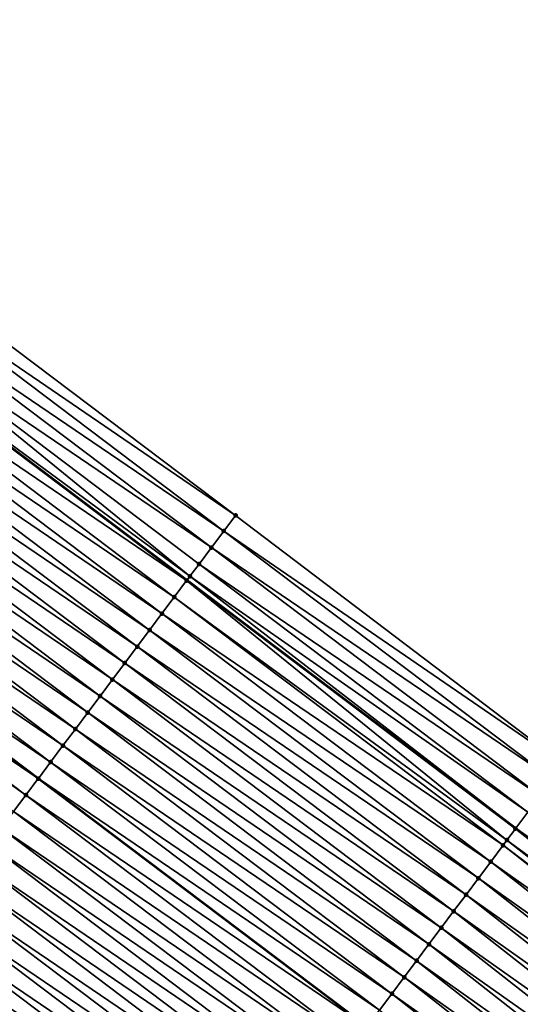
# Model space of a CAD drawing. Header units: feet. Extents: x 2017424 to 2024169, y 808042 to 818730.
# Tile 309 of 329: x 2022560 to 2022584, y 814389 to 814437. Entities that reach past the tile are written whole.
import ezdxf

# ---------------------------------------------------------------- set-up
doc = ezdxf.new("R2010")
doc.units = ezdxf.units.FT
doc.header["$MEASUREMENT"] = 0
for name, color, linetype, lineweight in [('EP_Travel Lane', 172, 'Continuous', 53), ('NB-Road Shots', 141, 'Continuous', 100), ('NB-Road X-Section', 40, 'Continuous', 13), ('STRIPING', 60, 'Continuous', 53)]:
    doc.layers.add(name, color=color, linetype=linetype, lineweight=lineweight)
doc.layers.add('I-77-MM15-17_NB-Surface-BORDER', color=7, linetype='Continuous')
doc.layers.add('I-77-MM15-17_NB-Surface-TIN', color=7, linetype='Continuous')

msp = doc.modelspace()

# ---------------------------------------------------------------- linework, layer by layer
at = {"layer": 'EP_Travel Lane'}
msp.add_polyline3d([(2022436.501383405, 814502.3869688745, 278.5943239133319), (2022453.187408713, 814491.3878505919, 279.3678403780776), (2022469.960548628, 814480.1808451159, 280.1248150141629), (2022486.437712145, 814468.8677524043, 280.8438966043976), (2022502.912455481, 814457.5563213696, 281.6437558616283), (2022519.364863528, 814445.6746814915, 282.397187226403), (2022535.485300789, 814433.8634208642, 283.1943711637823), (2022551.66838287, 814421.904837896, 283.9933528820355), (2022567.623879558, 814409.8696739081, 284.7538583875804), (2022583.578756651, 814397.8349772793, 285.5358198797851), (2022599.492857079, 814385.3559907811, 286.2586982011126), (2022615.16319745, 814372.9462483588, 286.9220823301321), (2022630.910096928, 814360.3592034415, 287.6390134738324), (2022646.363024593, 814347.6813434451, 288.3313061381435), (2022661.816714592, 814335.0028580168, 288.9959065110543), (2022677.206288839, 814321.8069239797, 289.6425014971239), (2022692.293727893, 814308.6974919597, 290.3582548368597), (2022707.399450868, 814295.5359577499, 291.0643092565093), (2022722.423550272, 814282.3528910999, 291.7599435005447), (2022737.447985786, 814269.1695295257, 292.4432068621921), (2022752.449147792, 814255.8455540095, 293.1125022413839), (2022767.371049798, 814242.5469800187, 293.8088153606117), (2022782.395149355, 814229.0650125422, 294.5513637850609)], dxfattribs=at)
at = {"layer": 'I-77-MM15-17_NB-Surface-BORDER', "color": 3, "linetype": 'Continuous', "lineweight": -3}
msp.add_polyline3d([(2022454.727912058, 814493.733003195, 279.4918633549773), (2022471.799841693, 814482.8695152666, 280.2647823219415), (2022487.386045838, 814470.2545407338, 280.9241372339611), (2022505.151672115, 814460.8307508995, 281.8321098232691), (2022521.794189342, 814449.0023010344, 282.600557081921), (2022537.786641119, 814437.01663557, 283.4023626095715), (2022554.010376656, 814425.0232907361, 284.2197593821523), (2022569.977392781, 814413.004066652, 284.9913906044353), (2022585.903485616, 814400.9310511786, 285.7707104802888)], dxfattribs=at)
at = {"layer": 'I-77-MM15-17_NB-Surface-TIN', "color": 128, "linetype": 'Continuous', "lineweight": -3}
for points in [[(2022569.977392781, 814413.004066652, 284.9913906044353), (2022554.010376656, 814425.0232907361, 284.2197593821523), (2022553.451209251, 814424.2790042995, 284.1701319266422)], [(2022569.406503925, 814412.243913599, 284.9363167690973), (2022553.451209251, 814424.2790042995, 284.1701319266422), (2022552.850623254, 814423.4794415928, 284.1144050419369)], [(2022569.406503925, 814412.243913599, 284.9363167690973), (2022569.977392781, 814413.004066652, 284.9913906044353), (2022553.451209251, 814424.2790042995, 284.1701319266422)], [(2022568.805996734, 814411.4442914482, 284.8778606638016), (2022552.850623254, 814423.4794415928, 284.1144050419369), (2022552.250116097, 814422.6798194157, 284.0559478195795)], [(2022568.805996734, 814411.4442914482, 284.8778606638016), (2022569.406503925, 814412.243913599, 284.9363167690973), (2022552.850623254, 814423.4794415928, 284.1144050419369)], [(2022567.762854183, 814410.0549606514, 284.7712359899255), (2022552.250116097, 814422.6798194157, 284.0559478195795), (2022551.66838287, 814421.904837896, 283.9933528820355)], [(2022567.762854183, 814410.0549606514, 284.7712359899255), (2022568.20555312, 814410.6446213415, 284.8172028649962), (2022552.250116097, 814422.6798194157, 284.0559478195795)], [(2022568.20555312, 814410.6446213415, 284.8172028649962), (2022568.805996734, 814411.4442914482, 284.8778606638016), (2022552.250116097, 814422.6798194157, 284.0559478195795)], [(2022567.605254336, 814409.8448419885, 284.7515294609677), (2022551.649786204, 814421.8800635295, 283.9913518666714), (2022551.049742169, 814421.0800920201, 283.9168564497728)], [(2022551.649786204, 814421.8800635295, 283.9913518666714), (2022567.623879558, 814409.8696739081, 284.7538583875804), (2022551.66838287, 814421.904837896, 283.9933528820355)], [(2022567.605254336, 814409.8448419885, 284.7515294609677), (2022567.623879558, 814409.8696739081, 284.7538583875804), (2022551.649786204, 814421.8800635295, 283.9913518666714)], [(2022567.762854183, 814410.0549606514, 284.7712359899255), (2022551.66838287, 814421.904837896, 283.9933528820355), (2022567.623879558, 814409.8696739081, 284.7538583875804)], [(2022567.005527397, 814409.0446312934, 284.6660527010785), (2022551.049742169, 814421.0800920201, 283.9168564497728), (2022550.449642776, 814420.2801622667, 283.8442780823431)], [(2022567.005527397, 814409.0446312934, 284.6660527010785), (2022567.605254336, 814409.8448419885, 284.7515294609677), (2022551.049742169, 814421.0800920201, 283.9168564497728)], [(2022566.405633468, 814408.2445465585, 284.5863588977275), (2022550.449642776, 814420.2801622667, 283.8442780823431), (2022549.849605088, 814419.4801859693, 283.7695628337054)], [(2022566.405633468, 814408.2445465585, 284.5863588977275), (2022567.005527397, 814409.0446312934, 284.6660527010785), (2022550.449642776, 814420.2801622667, 283.8442780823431)], [(2022565.805684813, 814407.4445031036, 284.5085603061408), (2022549.849605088, 814419.4801859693, 283.7695628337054), (2022549.249420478, 814418.6803204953, 283.6999355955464)], [(2022565.805684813, 814407.4445031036, 284.5085603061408), (2022566.405633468, 814408.2445465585, 284.5863588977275), (2022549.849605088, 814419.4801859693, 283.7695628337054)], [(2022565.20563595, 814406.6445352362, 284.4342320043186), (2022549.249420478, 814418.6803204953, 283.6999355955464), (2022548.649154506, 814417.8805163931, 283.6331260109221)], [(2022565.20563595, 814406.6445352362, 284.4342320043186), (2022565.805684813, 814407.4445031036, 284.5085603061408), (2022549.249420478, 814418.6803204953, 283.6999355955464)], [(2022564.605471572, 814405.8446545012, 284.363904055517), (2022548.649154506, 814417.8805163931, 283.6331260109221), (2022548.048890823, 814417.0807105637, 283.5662371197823)], [(2022564.605471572, 814405.8446545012, 284.363904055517), (2022565.20563595, 814406.6445352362, 284.4342320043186), (2022548.649154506, 814417.8805163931, 283.6331260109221)], [(2022564.005284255, 814405.044791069, 284.2943704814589), (2022548.048890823, 814417.0807105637, 283.5662371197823), (2022547.448708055, 814416.280843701, 283.4965461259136)], [(2022564.005284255, 814405.044791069, 284.2943704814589), (2022564.605471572, 814405.8446545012, 284.363904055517), (2022548.048890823, 814417.0807105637, 283.5662371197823)], [(2022563.405249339, 814404.2448126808, 284.2195591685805), (2022547.448708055, 814416.280843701, 283.4965461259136), (2022546.848643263, 814415.4808878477, 283.4227694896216)], [(2022563.405249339, 814404.2448126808, 284.2195591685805), (2022564.005284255, 814405.044791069, 284.2943704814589), (2022547.448708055, 814416.280843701, 283.4965461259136)], [(2022562.805324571, 814403.444751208, 284.1409333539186), (2022546.848643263, 814415.4808878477, 283.4227694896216), (2022546.248619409, 814414.6809011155, 283.3475751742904)], [(2022562.805324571, 814403.444751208, 284.1409333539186), (2022563.405249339, 814404.2448126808, 284.2195591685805), (2022546.848643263, 814415.4808878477, 283.4227694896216)], [(2022562.205475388, 814402.6446327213, 284.05968997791), (2022546.248619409, 814414.6809011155, 283.3475751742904), (2022545.648527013, 814413.8809660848, 283.2747545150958)], [(2022562.205475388, 814402.6446327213, 284.05968997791), (2022562.805324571, 814403.444751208, 284.1409333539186), (2022546.248619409, 814414.6809011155, 283.3475751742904)], [(2022561.605528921, 814401.8445876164, 283.9818156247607), (2022545.648527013, 814413.8809660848, 283.2747545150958), (2022545.04830408, 814413.0811295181, 283.2064544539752)], [(2022561.605528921, 814401.8445876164, 283.9818156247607), (2022562.205475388, 814402.6446327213, 284.05968997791), (2022545.648527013, 814413.8809660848, 283.2747545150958)], [(2022561.005427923, 814401.0446590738, 283.9092927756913), (2022545.04830408, 814413.0811295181, 283.2064544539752), (2022544.454995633, 814412.2905162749, 283.1390962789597)], [(2022561.005427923, 814401.0446590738, 283.9092927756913), (2022561.605528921, 814401.8445876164, 283.9818156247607), (2022545.04830408, 814413.0811295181, 283.2064544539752)], [(2022585.903485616, 814400.9310511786, 285.7707104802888), (2022569.977392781, 814413.004066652, 284.9913906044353), (2022569.406503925, 814412.243913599, 284.9363167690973)], [(2022560.40539484, 814400.2446793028, 283.8344179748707), (2022544.448076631, 814412.2812963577, 283.1383107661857), (2022543.847954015, 814411.4813841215, 283.0665366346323)], [(2022544.448076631, 814412.2812963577, 283.1383107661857), (2022560.412349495, 814400.25395143, 283.8352858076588), (2022544.454995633, 814412.2905162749, 283.1390962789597)], [(2022560.40539484, 814400.2446793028, 283.8344179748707), (2022560.412349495, 814400.25395143, 283.8352858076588), (2022544.448076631, 814412.2812963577, 283.1383107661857)], [(2022561.005427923, 814401.0446590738, 283.9092927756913), (2022544.454995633, 814412.2905162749, 283.1390962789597), (2022560.412349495, 814400.25395143, 283.8352858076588)], [(2022585.361386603, 814400.2091336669, 285.7167679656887), (2022569.406503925, 814412.243913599, 284.9363167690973), (2022568.805996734, 814411.4442914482, 284.8778606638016)], [(2022585.361386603, 814400.2091336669, 285.7167679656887), (2022585.903485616, 814400.9310511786, 285.7707104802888), (2022569.406503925, 814412.243913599, 284.9363167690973)], [(2022559.805357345, 814399.4447028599, 283.759695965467), (2022543.847954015, 814411.4813841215, 283.0665366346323), (2022543.560035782, 814411.0976477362, 283.0326687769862)], [(2022559.805357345, 814399.4447028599, 283.759695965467), (2022560.40539484, 814400.2446793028, 283.8344179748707), (2022543.847954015, 814411.4813841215, 283.0665366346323)], [(2022584.760901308, 814399.4094949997, 285.657553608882), (2022568.805996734, 814411.4442914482, 284.8778606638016), (2022568.20555312, 814410.6446213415, 284.8172028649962)], [(2022584.760901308, 814399.4094949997, 285.657553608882), (2022585.361386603, 814400.2091336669, 285.7167679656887), (2022568.805996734, 814411.4442914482, 284.8778606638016)], [(2022559.20521415, 814398.6448061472, 283.6886344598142), (2022559.805357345, 814399.4447028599, 283.759695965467), (2022543.560035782, 814411.0976477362, 283.0326687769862)], [(2022584.160474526, 814398.6098121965, 285.5963129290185), (2022568.20555312, 814410.6446213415, 284.8172028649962), (2022567.762854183, 814410.0549606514, 284.7712359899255)], [(2022584.160474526, 814398.6098121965, 285.5963129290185), (2022584.760901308, 814399.4094949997, 285.657553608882), (2022568.20555312, 814410.6446213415, 284.8172028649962)], [(2022583.148345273, 814397.2613211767, 285.4851011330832), (2022567.605254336, 814409.8448419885, 284.7515294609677), (2022567.005527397, 814409.0446312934, 284.6660527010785)], [(2022567.605254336, 814409.8448419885, 284.7515294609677), (2022583.578756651, 814397.8349772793, 285.5358198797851), (2022567.623879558, 814409.8696739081, 284.7538583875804)], [(2022583.560082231, 814397.8101033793, 285.5338779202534), (2022583.578756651, 814397.8349772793, 285.5358198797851), (2022567.605254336, 814409.8448419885, 284.7515294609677)], [(2022583.148345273, 814397.2613211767, 285.4851011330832), (2022583.560082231, 814397.8101033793, 285.5338779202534), (2022567.605254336, 814409.8448419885, 284.7515294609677)], [(2022567.762854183, 814410.0549606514, 284.7712359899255), (2022567.623879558, 814409.8696739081, 284.7538583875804), (2022583.578756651, 814397.8349772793, 285.5358198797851)], [(2022584.160474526, 814398.6098121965, 285.5963129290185), (2022567.762854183, 814410.0549606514, 284.7712359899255), (2022583.578756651, 814397.8349772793, 285.5358198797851)], [(2022582.960038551, 814397.0101316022, 285.4593701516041), (2022567.005527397, 814409.0446312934, 284.6660527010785), (2022566.405633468, 814408.2445465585, 284.5863588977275)], [(2022582.960038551, 814397.0101316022, 285.4593701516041), (2022583.148345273, 814397.2613211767, 285.4851011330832), (2022567.005527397, 814409.0446312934, 284.6660527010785)], [(2022582.360365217, 814396.2098804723, 285.3720370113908), (2022566.405633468, 814408.2445465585, 284.5863588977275), (2022565.805684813, 814407.4445031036, 284.5085603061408)], [(2022582.360365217, 814396.2098804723, 285.3720370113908), (2022582.960038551, 814397.0101316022, 285.4593701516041), (2022566.405633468, 814408.2445465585, 284.5863588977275)], [(2022581.760489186, 814395.409782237, 285.291723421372), (2022565.805684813, 814407.4445031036, 284.5085603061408), (2022565.20563595, 814406.6445352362, 284.4342320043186)], [(2022581.760489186, 814395.409782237, 285.291723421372), (2022582.360365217, 814396.2098804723, 285.3720370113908), (2022565.805684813, 814407.4445031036, 284.5085603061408)], [(2022581.160585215, 814394.6097050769, 285.2123774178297), (2022565.20563595, 814406.6445352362, 284.4342320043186), (2022564.605471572, 814405.8446545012, 284.363904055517)], [(2022581.160585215, 814394.6097050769, 285.2123774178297), (2022581.760489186, 814395.409782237, 285.291723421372), (2022565.20563595, 814406.6445352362, 284.4342320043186)], [(2022580.560596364, 814393.809691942, 285.1359708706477), (2022564.605471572, 814405.8446545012, 284.363904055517), (2022564.005284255, 814405.044791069, 284.2943704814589)], [(2022580.560596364, 814393.809691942, 285.1359708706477), (2022581.160585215, 814394.6097050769, 285.2123774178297), (2022564.605471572, 814405.8446545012, 284.363904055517)], [(2022579.960495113, 814393.0097635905, 285.0634568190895), (2022564.005284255, 814405.044791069, 284.2943704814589), (2022563.405249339, 814404.2448126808, 284.2195591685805)], [(2022579.960495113, 814393.0097635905, 285.0634568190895), (2022580.560596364, 814393.809691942, 285.1359708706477), (2022564.005284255, 814405.044791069, 284.2943704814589)], [(2022579.36055997, 814392.2097099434, 284.9851903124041), (2022563.405249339, 814404.2448126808, 284.2195591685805), (2022562.805324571, 814403.444751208, 284.1409333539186)], [(2022579.36055997, 814392.2097099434, 284.9851903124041), (2022579.960495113, 814393.0097635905, 285.0634568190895), (2022563.405249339, 814404.2448126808, 284.2195591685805)], [(2022578.760670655, 814391.4096217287, 284.9053367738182), (2022562.805324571, 814403.444751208, 284.1409333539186), (2022562.205475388, 814402.6446327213, 284.05968997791)], [(2022578.760670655, 814391.4096217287, 284.9053367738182), (2022579.36055997, 814392.2097099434, 284.9851903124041), (2022562.805324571, 814403.444751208, 284.1409333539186)], [(2022578.16087497, 814390.6094628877, 284.8222407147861), (2022562.205475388, 814402.6446327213, 284.05968997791), (2022561.605528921, 814401.8445876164, 283.9818156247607)], [(2022578.16087497, 814390.6094628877, 284.8222407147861), (2022578.760670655, 814391.4096217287, 284.9053367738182), (2022562.205475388, 814402.6446327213, 284.05968997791)], [(2022577.561044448, 814389.8093303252, 284.7403511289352), (2022561.605528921, 814401.8445876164, 283.9818156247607), (2022561.005427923, 814401.0446590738, 283.9092927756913)], [(2022577.561044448, 814389.8093303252, 284.7403511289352), (2022578.16087497, 814390.6094628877, 284.8222407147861), (2022561.605528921, 814401.8445876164, 283.9818156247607)], [(2022576.961027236, 814389.0093385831, 284.6649267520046), (2022561.005427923, 814401.0446590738, 283.9092927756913), (2022560.412349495, 814400.25395143, 283.8352858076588)], [(2022576.961027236, 814389.0093385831, 284.6649267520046), (2022577.561044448, 814389.8093303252, 284.7403511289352), (2022561.005427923, 814401.0446590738, 283.9092927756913)], [(2022576.361013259, 814388.2093444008, 284.5893903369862), (2022560.40539484, 814400.2446793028, 283.8344179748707), (2022559.805357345, 814399.4447028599, 283.759695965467)], [(2022560.40539484, 814400.2446793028, 283.8344179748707), (2022576.368005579, 814388.2186672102, 284.590270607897), (2022560.412349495, 814400.25395143, 283.8352858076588)], [(2022576.361013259, 814388.2093444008, 284.5893903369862), (2022576.368005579, 814388.2186672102, 284.590270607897), (2022560.40539484, 814400.2446793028, 283.8344179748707)], [(2022576.961027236, 814389.0093385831, 284.6649267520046), (2022560.412349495, 814400.25395143, 283.8352858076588), (2022576.368005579, 814388.2186672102, 284.590270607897)], [(2022575.761145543, 814387.4092398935, 284.5087887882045), (2022559.805357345, 814399.4447028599, 283.759695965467), (2022559.20521415, 814398.6448061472, 283.6886344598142)], [(2022575.761145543, 814387.4092398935, 284.5087887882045), (2022576.361013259, 814388.2093444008, 284.5893903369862), (2022559.805357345, 814399.4447028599, 283.759695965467)], [(2022575.160993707, 814386.6093496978, 284.4380265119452), (2022559.20521415, 814398.6448061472, 283.6886344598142), (2022558.605223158, 814397.8447946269, 283.6123020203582)], [(2022575.160993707, 814386.6093496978, 284.4380265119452), (2022575.761145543, 814387.4092398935, 284.5087887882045), (2022559.20521415, 814398.6448061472, 283.6886344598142)], [(2022600.095231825, 814386.1202502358, 286.3221682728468), (2022584.160474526, 814398.6098121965, 285.5963129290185), (2022583.578756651, 814397.8349772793, 285.5358198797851)], [(2022574.561120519, 814385.8092493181, 284.3576144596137), (2022558.605223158, 814397.8447946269, 283.6123020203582), (2022558.005201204, 814397.0448064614, 283.5370418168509)], [(2022574.561120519, 814385.8092493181, 284.3576144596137), (2022575.160993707, 814386.6093496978, 284.4380265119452), (2022558.605223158, 814397.8447946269, 283.6123020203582)], [(2022583.560082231, 814397.8101033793, 285.5338779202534), (2022599.492857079, 814385.3559907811, 286.2586982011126), (2022583.578756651, 814397.8349772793, 285.5358198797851)], [(2022600.095231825, 814386.1202502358, 286.3221682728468), (2022583.578756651, 814397.8349772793, 285.5358198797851), (2022599.492857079, 814385.3559907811, 286.2586982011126)], [(2022599.476211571, 814385.33487189, 286.2569443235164), (2022583.560082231, 814397.8101033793, 285.5338779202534), (2022583.148345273, 814397.2613211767, 285.4851011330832)], [(2022599.476211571, 814385.33487189, 286.2569443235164), (2022599.492857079, 814385.3559907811, 286.2586982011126), (2022583.560082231, 814397.8101033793, 285.5338779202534)], [(2022573.961210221, 814385.0091769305, 284.2784875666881), (2022558.005201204, 814397.0448064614, 283.5370418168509), (2022557.405138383, 814396.244849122, 283.4631968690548)], [(2022573.961210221, 814385.0091769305, 284.2784875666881), (2022574.561120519, 814385.8092493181, 284.3576144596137), (2022558.005201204, 814397.0448064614, 283.5370418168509)], [(2022598.857320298, 814384.5493914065, 286.1870234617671), (2022582.960038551, 814397.0101316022, 285.4593701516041), (2022582.360365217, 814396.2098804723, 285.3720370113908)], [(2022599.055524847, 814384.8012244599, 286.2143266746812), (2022583.148345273, 814397.2613211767, 285.4851011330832), (2022582.960038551, 814397.0101316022, 285.4593701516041)], [(2022598.857320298, 814384.5493914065, 286.1870234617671), (2022599.055524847, 814384.8012244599, 286.2143266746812), (2022582.960038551, 814397.0101316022, 285.4593701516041)], [(2022599.055524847, 814384.8012244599, 286.2143266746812), (2022599.476211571, 814385.33487189, 286.2569443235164), (2022583.148345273, 814397.2613211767, 285.4851011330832)], [(2022573.361125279, 814384.2092362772, 284.2054087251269), (2022557.405138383, 814396.244849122, 283.4631968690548), (2022556.804967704, 814395.4449731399, 283.3930871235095)], [(2022573.361125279, 814384.2092362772, 284.2054087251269), (2022573.961210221, 814385.0091769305, 284.2784875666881), (2022557.405138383, 814396.244849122, 283.4631968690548)], [(2022598.238935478, 814383.7635098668, 286.0986596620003), (2022582.360365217, 814396.2098804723, 285.3720370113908), (2022581.760489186, 814395.409782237, 285.291723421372)], [(2022598.238935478, 814383.7635098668, 286.0986596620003), (2022598.857320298, 814384.5493914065, 286.1870234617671), (2022582.360365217, 814396.2098804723, 285.3720370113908)], [(2022572.76106479, 814383.4092771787, 284.1314830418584), (2022556.804967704, 814395.4449731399, 283.3930871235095), (2022556.20479964, 814394.6450951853, 283.3228868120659)], [(2022572.76106479, 814383.4092771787, 284.1314830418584), (2022573.361125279, 814384.2092362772, 284.2054087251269), (2022556.804967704, 814395.4449731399, 283.3930871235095)], [(2022597.620447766, 814382.9777098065, 286.014042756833), (2022581.760489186, 814395.409782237, 285.291723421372), (2022581.160585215, 814394.6097050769, 285.2123774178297)], [(2022597.620447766, 814382.9777098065, 286.014042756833), (2022598.238935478, 814383.7635098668, 286.0986596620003), (2022581.760489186, 814395.409782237, 285.291723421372)], [(2022572.161014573, 814382.6093103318, 284.0572016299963), (2022556.20479964, 814394.6450951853, 283.3228868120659), (2022555.604756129, 814393.8451232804, 283.2483731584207)], [(2022572.161014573, 814382.6093103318, 284.0572016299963), (2022572.76106479, 814383.4092771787, 284.1314830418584), (2022556.20479964, 814394.6450951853, 283.3228868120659)], [(2022597.001851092, 814382.191996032, 285.9333937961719), (2022581.160585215, 814394.6097050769, 285.2123774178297), (2022580.560596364, 814393.809691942, 285.1359708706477)], [(2022597.001851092, 814382.191996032, 285.9333937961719), (2022597.620447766, 814382.9777098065, 286.014042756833), (2022581.160585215, 814394.6097050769, 285.2123774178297)], [(2022571.561008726, 814381.8093100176, 283.9813836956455), (2022555.604756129, 814393.8451232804, 283.2483731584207), (2022555.004738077, 814393.0451321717, 283.1729778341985)], [(2022571.561008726, 814381.8093100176, 283.9813836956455), (2022572.161014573, 814382.6093103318, 284.0572016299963), (2022555.604756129, 814393.8451232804, 283.2483731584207)], [(2022596.383193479, 814381.4063305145, 285.8549639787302), (2022580.560596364, 814393.809691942, 285.1359708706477), (2022579.960495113, 814393.0097635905, 285.0634568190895)], [(2022596.383193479, 814381.4063305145, 285.8549639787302), (2022597.001851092, 814382.191996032, 285.9333937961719), (2022580.560596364, 814393.809691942, 285.1359708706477)], [(2022570.961074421, 814381.0092557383, 283.9030881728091), (2022555.004738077, 814393.0451321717, 283.1729778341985), (2022554.404694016, 814392.2451606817, 283.0984832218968)], [(2022570.961074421, 814381.0092557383, 283.9030881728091), (2022571.561008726, 814381.8093100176, 283.9813836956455), (2022555.004738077, 814393.0451321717, 283.1729778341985)], [(2022595.764514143, 814380.6206821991, 285.7773252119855), (2022579.960495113, 814393.0097635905, 285.0634568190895), (2022579.36055997, 814392.2097099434, 284.9851903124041)], [(2022595.764514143, 814380.6206821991, 285.7773252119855), (2022596.383193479, 814381.4063305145, 285.8549639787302), (2022579.960495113, 814393.0097635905, 285.0634568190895)], [(2022570.361154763, 814380.2091904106, 283.8242853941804), (2022554.404694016, 814392.2451606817, 283.0984832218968), (2022553.804638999, 814391.4451974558, 283.0243680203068)], [(2022570.361154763, 814380.2091904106, 283.8242853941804), (2022570.961074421, 814381.0092557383, 283.9030881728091), (2022554.404694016, 814392.2451606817, 283.0984832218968)], [(2022595.145880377, 814379.8349977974, 285.6980269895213), (2022579.36055997, 814392.2097099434, 284.9851903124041), (2022578.760670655, 814391.4096217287, 284.9053367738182)], [(2022595.145880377, 814379.8349977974, 285.6980269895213), (2022595.764514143, 814380.6206821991, 285.7773252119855), (2022579.36055997, 814392.2097099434, 284.9851903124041)], [(2022569.761141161, 814379.4091959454, 283.7487359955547), (2022553.804638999, 814391.4451974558, 283.0243680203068), (2022553.204535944, 814390.6452704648, 282.9519164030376)], [(2022569.761141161, 814379.4091959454, 283.7487359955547), (2022570.361154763, 814380.2091904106, 283.8242853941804), (2022553.804638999, 814391.4451974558, 283.0243680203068)], [(2022594.52736139, 814379.0492225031, 285.6145489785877), (2022578.760670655, 814391.4096217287, 284.9053367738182), (2022578.16087497, 814390.6094628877, 284.8222407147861)], [(2022594.52736139, 814379.0492225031, 285.6145489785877), (2022595.145880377, 814379.8349977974, 285.6980269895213), (2022578.760670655, 814391.4096217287, 284.9053367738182)], [(2022569.161252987, 814378.6091068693, 283.6688429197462), (2022553.204535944, 814390.6452704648, 282.9519164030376), (2022552.725660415, 814390.006062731, 282.8795338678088)], [(2022569.161252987, 814378.6091068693, 283.6688429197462), (2022569.761141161, 814379.4091959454, 283.7487359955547), (2022553.204535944, 814390.6452704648, 282.9519164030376)], [(2022593.908920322, 814378.2633855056, 285.5282334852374), (2022578.16087497, 814390.6094628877, 284.8222407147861), (2022577.561044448, 814389.8093303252, 284.7403511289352)], [(2022593.908920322, 814378.2633855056, 285.5282334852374), (2022594.52736139, 814379.0492225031, 285.6145489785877), (2022578.16087497, 814390.6094628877, 284.8222407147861)], [(2022568.561657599, 814377.8087969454, 283.5788104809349), (2022552.60495772, 814389.8449475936, 282.8612895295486), (2022552.411379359, 814389.5864225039, 282.8297856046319)], [(2022552.60495772, 814389.8449475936, 282.8612895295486), (2022568.682401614, 814377.9699600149, 283.5969408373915), (2022552.725660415, 814390.006062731, 282.8795338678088)], [(2022568.561657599, 814377.8087969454, 283.5788104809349), (2022568.682401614, 814377.9699600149, 283.5969408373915), (2022552.60495772, 814389.8449475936, 282.8612895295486)], [(2022569.161252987, 814378.6091068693, 283.6688429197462), (2022552.725660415, 814390.006062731, 282.8795338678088), (2022568.682401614, 814377.9699600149, 283.5969408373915)], [(2022593.290358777, 814377.477643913, 285.4463052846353), (2022577.561044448, 814389.8093303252, 284.7403511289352), (2022576.961027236, 814389.0093385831, 284.6649267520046)], [(2022593.290358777, 814377.477643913, 285.4463052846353), (2022593.908920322, 814378.2633855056, 285.5282334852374), (2022577.561044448, 814389.8093303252, 284.7403511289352)]]:
    msp.add_3dface(points, dxfattribs=at)
at = {"layer": 'NB-Road Shots', "lineweight": 100}
for p in [(2022569.977392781, 814413.004066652, 284.9913906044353), (2022569.406503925, 814412.243913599, 284.9363167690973), (2022568.805996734, 814411.4442914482, 284.8778606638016), (2022568.20555312, 814410.6446213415, 284.8172028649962), (2022567.605254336, 814409.8448419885, 284.7515294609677), (2022567.762854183, 814410.0549606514, 284.7712359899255), (2022567.005527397, 814409.0446312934, 284.6660527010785), (2022566.405633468, 814408.2445465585, 284.5863588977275), (2022565.805684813, 814407.4445031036, 284.5085603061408), (2022565.20563595, 814406.6445352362, 284.4342320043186), (2022564.605471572, 814405.8446545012, 284.363904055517), (2022564.005284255, 814405.044791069, 284.2943704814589), (2022563.405249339, 814404.2448126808, 284.2195591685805), (2022562.805324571, 814403.444751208, 284.1409333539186), (2022562.205475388, 814402.6446327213, 284.05968997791), (2022561.605528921, 814401.8445876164, 283.9818156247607), (2022561.005427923, 814401.0446590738, 283.9092927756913), (2022560.40539484, 814400.2446793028, 283.8344179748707), (2022559.805357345, 814399.4447028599, 283.759695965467), (2022583.560082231, 814397.8101033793, 285.5338779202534), (2022582.960038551, 814397.0101316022, 285.4593701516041), (2022583.148345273, 814397.2613211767, 285.4851011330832), (2022582.360365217, 814396.2098804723, 285.3720370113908), (2022581.760489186, 814395.409782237, 285.291723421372), (2022581.160585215, 814394.6097050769, 285.2123774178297), (2022580.560596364, 814393.809691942, 285.1359708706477), (2022579.960495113, 814393.0097635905, 285.0634568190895), (2022579.36055997, 814392.2097099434, 284.9851903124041), (2022578.760670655, 814391.4096217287, 284.9053367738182), (2022578.16087497, 814390.6094628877, 284.8222407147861), (2022577.561044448, 814389.8093303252, 284.7403511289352)]:
    msp.add_point(p, dxfattribs=at)
at = {"layer": 'NB-Road X-Section', "extrusion": (0.7978271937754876, -0.6018016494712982, 0.03614614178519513), "elevation": 1123556.541418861, "flags": 128}
msp.add_lwpolyline([(1868167.610254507, -40353.61315238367), (1868166.659600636, -40353.66826223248), (1868165.659600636, -40353.72675656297), (1868164.659600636, -40353.78745402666), (1868163.922254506, -40353.83345096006), (1868163.659600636, -40353.85317037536), (1868162.659600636, -40353.93870302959), (1868161.659600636, -40354.01844894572), (1868160.659600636, -40354.0962984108), (1868159.659600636, -40354.17067531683), (1868158.659600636, -40354.24104925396), (1868157.659600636, -40354.3106282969), (1868156.659600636, -40354.38548852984), (1868155.659600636, -40354.46416575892), (1868154.659600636, -40354.54546226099), (1868153.659600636, -40354.62338753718), (1868152.659600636, -40354.69595780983), (1868151.659600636, -40354.77088157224), (1868150.659600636, -40354.84565244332), (1868149.659600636, -40354.91676041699), (1868148.659600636, -40354.99314277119), (1868147.659600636, -40355.06845218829), (1868146.659600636, -40355.14234542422), (1868145.659600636, -40355.21250101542), (1868144.659600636, -40355.28274723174), (1868143.659600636, -40355.35730961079), (1868142.659600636, -40355.43275423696), (1868141.659600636, -40355.50729756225), (1868140.659600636, -40355.58146122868), (1868139.659600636, -40355.653960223), (1868138.659600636, -40355.74464635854), (1868138.336635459, -40355.77617088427)], dxfattribs=at)
at = {"layer": 'NB-Road X-Section', "extrusion": (0.7978271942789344, -0.6018016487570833, 0.03614614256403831), "elevation": 1123576.543018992, "flags": 128}
msp.add_lwpolyline([(1868167.561409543, -40353.55765314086), (1868166.658618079, -40353.61163092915), (1868165.658618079, -40353.67088400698), (1868164.658618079, -40353.7321647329), (1868163.658618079, -40353.7946405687), (1868162.9725524, -40353.84344925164), (1868162.658618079, -40353.86919705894), (1868161.658618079, -40353.95658730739), (1868160.658618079, -40354.03695341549), (1868159.658618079, -40354.11635130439), (1868158.658618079, -40354.19280781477), (1868157.658618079, -40354.26536928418), (1868156.658618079, -40354.34368697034), (1868155.658618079, -40354.42359272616), (1868154.658618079, -40354.50674312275), (1868153.658618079, -40354.58868625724), (1868152.658618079, -40354.66415995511), (1868151.658618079, -40354.73974576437), (1868150.658618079, -40354.82040001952), (1868149.658618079, -40354.89120856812), (1868148.658618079, -40354.97167320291), (1868147.658618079, -40355.05085183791), (1868146.658618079, -40355.12397846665), (1868145.658618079, -40355.19795249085), (1868144.658618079, -40355.27228247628), (1868143.658618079, -40355.34814998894), (1868142.658618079, -40355.42649671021), (1868141.658618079, -40355.50535101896), (1868140.658618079, -40355.5809498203), (1868139.658618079, -40355.66089513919), (1868138.658618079, -40355.75098645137)], dxfattribs=at)
at = {"layer": 'STRIPING'}
msp.add_polyline3d([(2022429.900988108, 814492.3422560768, 278.1123968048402), (2022446.587706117, 814481.3426811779, 278.8630366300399), (2022463.177533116, 814470.2640574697, 279.5867331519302), (2022479.656651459, 814458.9531510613, 280.2955097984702), (2022496.134306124, 814447.6432492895, 281.0531360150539), (2022512.280676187, 814435.9659479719, 281.719148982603), (2022528.403206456, 814424.1531538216, 282.4420169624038), (2022544.454995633, 814412.2905162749, 283.1390962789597), (2022560.412349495, 814400.25395143, 283.8352858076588), (2022576.368005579, 814388.2186672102, 284.590270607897), (2022592.060202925, 814375.9153582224, 285.2895252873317), (2022607.729571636, 814363.506995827, 285.999114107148), (2022623.312779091, 814351.0462764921, 286.7004865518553), (2022638.765153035, 814338.3688707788, 287.4128941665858), (2022654.217895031, 814325.6911631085, 288.111932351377), (2022669.346340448, 814312.7164195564, 288.8136370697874), (2022684.43468856, 814299.6069789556, 289.509568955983), (2022699.497433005, 814286.4848495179, 290.2325826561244), (2022714.520548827, 814273.3026459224, 290.9644220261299), (2022729.544161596, 814260.1200062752, 291.6779691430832), (2022744.482019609, 814246.8611728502, 292.3705130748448), (2022759.407718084, 814233.5674202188, 293.0773944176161), (2022774.237687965, 814220.2279356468, 293.7877521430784)], dxfattribs=at)

doc.saveas('drawing.dxf')
